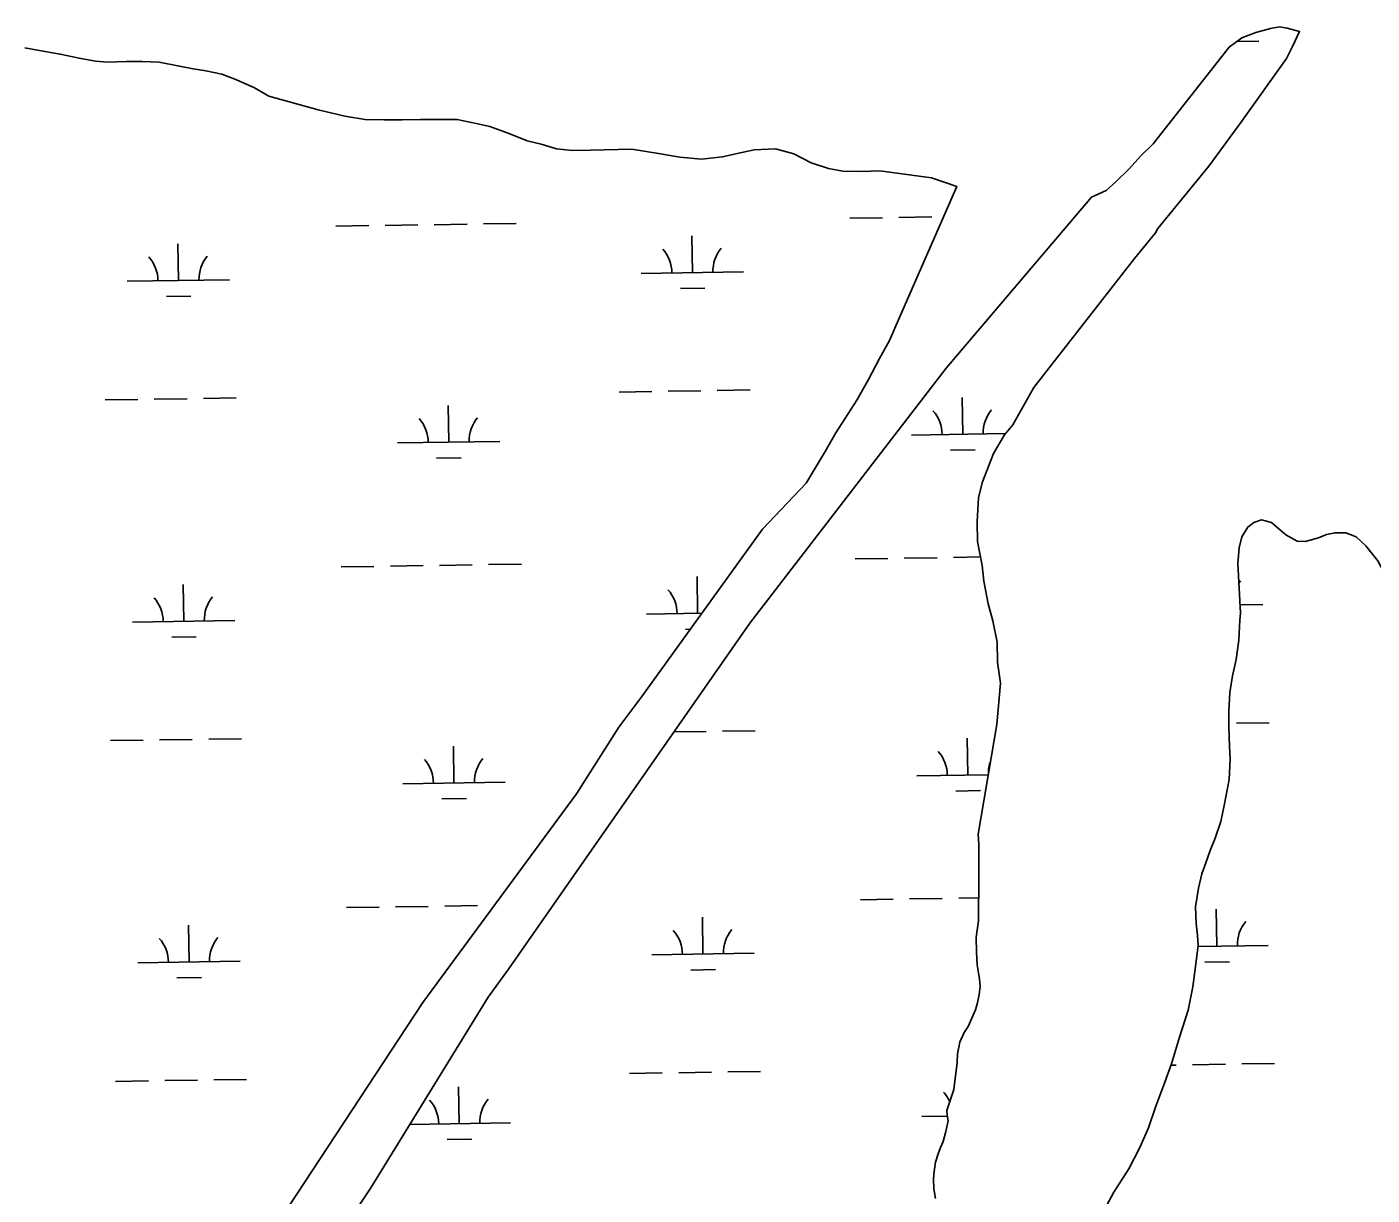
# Model space of a CAD drawing. Extents: x 3823584 to 3861785, y 301729 to 327625.
# Drawn here: x 3839497 to 3840810, y 316835 to 317975 of the extents above; entities that cross this region are included whole.
import ezdxf

# ---------------------------------------------------------------- set-up
doc = ezdxf.new("R2010")
doc.units = 0
doc.layers.add('V-TOPO-SHOR', color=7, linetype='Continuous')
doc.layers.add('V-WETL-SWMP', color=7, linetype='Continuous')

msp = doc.modelspace()

# ---------------------------------------------------------------- linework, layer by layer
at = {"layer": 'V-TOPO-SHOR'}
msp.add_line((3840345.4, 317683.6), (3840404.9, 317819.6), dxfattribs=at)
for points in [[(3839510.7, 316322.6), (3839618.4, 316519.5), (3839832.6, 316842), (3839947.4, 317028), (3839967.3, 317055.5), (3840202.9, 317393.2), (3840394.5, 317642.2), (3840536.5, 317809.3), (3840550.7, 317815.7), (3840560.3, 317824), (3840573.6, 317837), (3840584.2, 317849.3), (3840596.6, 317861.3), (3840670.9, 317955.5), (3840683.4, 317964.6), (3840697, 317970), (3840711.2, 317973.7), (3840720, 317975.4), (3840727.7, 317974.3), (3840739.7, 317970.8)], [(3840727, 317944.5), (3840732.9, 317956.3), (3840739.7, 317970.8)], [(3840404.9, 317819.6), (3840380.2, 317828.1), (3840329.8, 317834.8), (3840312.3, 317834.2), (3840293.7, 317834.6), (3840279.6, 317837.2), (3840262.8, 317842.8), (3840245.9, 317851.4), (3840227.9, 317856.2), (3840207.2, 317855.4), (3840190.5, 317851.7), (3840176.3, 317848.4), (3840155.7, 317846.2), (3840134.6, 317848.1), (3840115.6, 317851.5), (3840087.5, 317856.1), (3840047.3, 317855.2), (3840029.5, 317854.8), (3840013.9, 317856.3), (3839999, 317861), (3839985.3, 317864.2), (3839966.9, 317871.6), (3839949.1, 317878.2), (3839935.6, 317881.1), (3839917, 317885), (3839898.1, 317885), (3839881.3, 317885), (3839863.5, 317884.6), (3839845.8, 317884.5), (3839827.1, 317884.9), (3839807.5, 317888.2), (3839781.3, 317894.5), (3839733.1, 317907.9), (3839719, 317915.8), (3839700.9, 317923.9), (3839687.2, 317929.2), (3839671.6, 317932.5), (3839659.4, 317934.5), (3839646, 317937.1), (3839626, 317940.8), (3839609.2, 317941.5), (3839593.8, 317941.5), (3839575.7, 317941.1), (3839563.8, 317942), (3839547.9, 317944.9), (3839529.5, 317948.8), (3839514.5, 317951.3), (3839494.9, 317955)], [(3840601.2, 317778.5), (3840651.1, 317839.4), (3840682.4, 317881.9), (3840727, 317944.5)], [(3840425.9, 317187.4), (3840444, 317294.3), (3840447.7, 317334.6), (3840444.6, 317355.3), (3840444.4, 317374.7), (3840440, 317395.5), (3840435.6, 317412.1), (3840431.2, 317434.2), (3840429.6, 317449.4), (3840425.2, 317472.9), (3840425, 317492.3), (3840426.1, 317515.9), (3840430, 317531.2), (3840440.8, 317559), (3840451.6, 317577.2), (3840459.8, 317587), (3840480.2, 317623.3), (3840578.4, 317749.2), (3840598.9, 317774.4), (3840601.2, 317778.5)], [(3839752.4, 316823.5), (3839883.4, 317022.9), (3840033.5, 317226.5), (3840074.8, 317291.7), (3840097.5, 317321.7), (3840215.3, 317485), (3840258, 317530), (3840276.4, 317560.7), (3840286.7, 317579.1), (3840295.5, 317592.9), (3840307.4, 317611), (3840318.8, 317631), (3840329.5, 317651.5), (3840339.1, 317669.1), (3840345.4, 317683.6)], [(3840712.4, 317491.7), (3840702.6, 317494.1), (3840694.9, 317491.7), (3840689, 317487), (3840683.4, 317477.6), (3840680.7, 317466.9), (3840679.3, 317451.4), (3840681.9, 317403.1)], [(3841026, 317257), (3841014.6, 317259.4), (3840989.1, 317266.6), (3840967, 317276.5), (3840947.5, 317288), (3840934.7, 317297.4), (3840912.5, 317319.2), (3840886.9, 317345.1), (3840868.7, 317365.5), (3840854.6, 317385.1), (3840847.2, 317396.7), (3840837, 317415), (3840828.8, 317430.5), (3840816.1, 317454), (3840804.4, 317468.6), (3840794.9, 317477.5), (3840784.9, 317481.3), (3840774.3, 317481.5), (3840765.9, 317479.9), (3840758.1, 317476.6), (3840745.1, 317472.9), (3840737.4, 317473.4), (3840726.4, 317479.6), (3840712.4, 317491.7)], [(3840681.9, 317403.1), (3840681.3, 317396.1), (3840680.4, 317376.8), (3840677.6, 317357.7), (3840674.2, 317341.9), (3840671.6, 317325.6), (3840670.5, 317307.1), (3840670.5, 317292.3), (3840671.1, 317273.1), (3840671.9, 317260.6), (3840670.8, 317240.7), (3840665.9, 317215.3), (3840662.8, 317199.5), (3840657.4, 317183.4), (3840652.5, 317171.3), (3840648, 317159.2), (3840644.2, 317148.7), (3840640.9, 317134.6), (3840638, 317116.2), (3840638.7, 317100.1), (3840640, 317088.4), (3840640.5, 317078.7), (3840637.5, 317053.2), (3840635.6, 317038.1), (3840630.9, 317015.3), (3840622.5, 316989.1), (3840614.5, 316963), (3840608.2, 316945.2), (3840599.1, 316920.7), (3840592.3, 316900.7), (3840583.8, 316881.3), (3840573, 316860.4), (3840564.3, 316847), (3840558.2, 316837.9), (3840551.8, 316825.8)], [(3840405.2, 316964.5), (3840405.5, 316972.7), (3840407.9, 316984.1), (3840412.3, 316993.5), (3840415.9, 316999.4), (3840423.1, 317015.9), (3840425.2, 317022.5), (3840426.7, 317030.6), (3840427.7, 317038.6), (3840427.1, 317045.8), (3840426.2, 317051.8), (3840424.9, 317059.8), (3840424.2, 317072.1), (3840424, 317086.3), (3840424.5, 317091.4), (3840426, 317102.7), (3840426, 317112.5), (3840426, 317119.7), (3840426.4, 317128.9), (3840426.6, 317143.1), (3840426.5, 317152.7), (3840426.6, 317164), (3840426.4, 317177.3), (3840425.9, 317187.4)], [(3840384.2, 316831.6), (3840382.5, 316841), (3840382.2, 316850.7), (3840382.7, 316858), (3840384, 316867.1), (3840386.6, 316875.2), (3840388.9, 316881.4), (3840391.5, 316887.1), (3840394.3, 316897.1), (3840396.4, 316907.5), (3840395.7, 316912.9), (3840395.3, 316917.6), (3840402, 316938), (3840405.2, 316964.5)]]:
    msp.add_lwpolyline(points, dxfattribs=at)
at = {"layer": 'V-WETL-SWMP'}
for p, q in [((3840678.4, 317961), (3840699.8, 317961.3)), ((3839942.7, 317783.1), (3839974.7, 317783.6)), ((3840300.5, 317788.6), (3840332.5, 317789.1)), ((3840348.5, 317789.3), (3840380.5, 317789.8)), ((3839798.7, 317780.9), (3839830.7, 317781.4)), ((3839846.7, 317781.6), (3839878.7, 317782.1)), ((3839894.7, 317782.3), (3839926.7, 317782.8)), ((3840146.8, 317735.5), (3840146.2, 317771.5)), ((3839644.9, 317727.7), (3839644.3, 317763.7)), ((3840096.8, 317734.7), (3840196.7, 317736.3)), ((3839594.9, 317727), (3839694.9, 317728.5)), ((3840135, 317719.9), (3840159, 317720.2)), ((3839633.1, 317712.1), (3839657.1, 317712.5)), ((3839669.3, 317612.7), (3839701.3, 317613.2)), ((3840075.1, 317618.9), (3840107.1, 317619.4)), ((3840123.1, 317619.7), (3840155.1, 317620.2)), ((3840171.1, 317620.4), (3840203.1, 317620.9)), ((3840410.7, 317577.7), (3840410.1, 317613.7)), ((3839573.3, 317611.2), (3839605.3, 317611.7)), ((3839621.3, 317611.9), (3839653.3, 317612.4)), ((3839908.8, 317569.9), (3839908.2, 317605.9)), ((3840360.7, 317576.9), (3840452.6, 317578.3)), ((3839858.8, 317569.2), (3839958.8, 317570.7)), ((3840398.9, 317562.1), (3840422.9, 317562.4)), ((3839897, 317554.3), (3839921, 317554.7)), ((3840305.7, 317456), (3840337.7, 317456.5)), ((3840353.7, 317456.7), (3840385.7, 317457.2)), ((3840401.7, 317457.4), (3840428, 317457.9)), ((3840807.5, 317463.7), (3840808.3, 317463.7)), ((3839803.8, 317448.2), (3839835.8, 317448.7)), ((3839851.8, 317449), (3839883.8, 317449.5)), ((3839899.8, 317449.7), (3839931.8, 317450.2)), ((3839947.8, 317450.5), (3839979.8, 317450.9)), ((3839650, 317395.1), (3839649.5, 317431.1)), ((3840151.9, 317402.9), (3840151.3, 317438.8)), ((3840101.9, 317402.1), (3840156.1, 317402.9)), ((3840681.5, 317411), (3840703.7, 317411.4)), ((3839600, 317394.3), (3839700, 317395.9)), ((3839638.3, 317379.5), (3839662.3, 317379.9)), ((3840140.1, 317387.2), (3840144.8, 317387.3)), ((3840128.9, 317287.1), (3840160.3, 317287.5)), ((3840176.2, 317287.8), (3840208.2, 317288.3)), ((3840678.1, 317295.5), (3840710.1, 317296)), ((3839578.4, 317278.6), (3839610.4, 317279.1)), ((3839626.4, 317279.3), (3839658.4, 317279.8)), ((3839674.4, 317280), (3839706.4, 317280.5)), ((3839913.9, 317237.3), (3839913.4, 317273.3)), ((3840415.8, 317245), (3840415.2, 317281)), ((3840365.8, 317244.3), (3840435.7, 317245.3)), ((3839863.9, 317236.5), (3839963.9, 317238.1)), ((3839902.2, 317221.7), (3839926.2, 317222.1)), ((3840404, 317229.4), (3840428, 317229.8)), ((3839809, 317115.6), (3839840.9, 317116.1)), ((3839856.9, 317116.3), (3839888.9, 317116.8)), ((3839904.9, 317117.1), (3839936.9, 317117.6)), ((3839952.9, 317117.8), (3839953.4, 317117.8)), ((3840310.8, 317123.3), (3840342.8, 317123.8)), ((3840358.8, 317124.1), (3840390.8, 317124.6)), ((3840406.8, 317124.8), (3840426.2, 317125.1)), ((3840658.9, 317078), (3840658.3, 317113.9)), ((3840157, 317070.2), (3840156.5, 317106.2)), ((3839655.2, 317062.5), (3839654.6, 317098.5)), ((3840640.4, 317077.7), (3840708.9, 317078.7)), ((3839605.2, 317061.7), (3839705.2, 317063.2)), ((3840107, 317069.4), (3840207, 317071)), ((3840647.1, 317062.3), (3840671.1, 317062.7)), ((3840145.2, 317054.6), (3840169.2, 317055)), ((3839643.4, 317046.9), (3839667.4, 317047.2)), ((3840614.1, 316961.8), (3840619.2, 316961.9)), ((3840635.2, 316962.1), (3840667.2, 316962.6)), ((3840683.2, 316962.9), (3840715.2, 316963.4)), ((3839583.5, 316945.9), (3839615.5, 316946.4)), ((3839631.5, 316946.7), (3839663.5, 316947.2)), ((3839679.5, 316947.4), (3839711.5, 316947.9)), ((3840085.4, 316953.7), (3840117.4, 316954.2)), ((3840133.4, 316954.4), (3840165.4, 316954.9)), ((3840181.4, 316955.1), (3840213.4, 316955.6)), ((3839919.1, 316904.7), (3839918.5, 316940.7)), ((3839870.8, 316903.9), (3839969.1, 316905.4)), ((3840370.9, 316911.6), (3840395.8, 316912)), ((3839907.3, 316889.1), (3839931.3, 316889.4))]:
    msp.add_line(p, q, dxfattribs=at)
for points in [[(3839618.4, 316519.5), (3839832.6, 316842), (3839947.4, 317028), (3839967.3, 317055.5), (3840202.9, 317393.2), (3840394.5, 317642.2), (3840536.5, 317809.3), (3840550.7, 317815.7), (3840560.3, 317824), (3840573.6, 317837), (3840584.2, 317849.3), (3840596.6, 317861.3), (3840670.9, 317955.5), (3840683.4, 317964.6), (3840697, 317970), (3840711.2, 317973.7), (3840720, 317975.4), (3840727.7, 317974.3), (3840739.7, 317970.8), (3840732.9, 317956.3), (3840727, 317944.5), (3840682.4, 317881.9), (3840651.1, 317839.4), (3840601.2, 317778.5), (3840598.9, 317774.4), (3840578.4, 317749.2), (3840480.2, 317623.3), (3840459.8, 317587), (3840451.6, 317577.2), (3840440.8, 317559), (3840430, 317531.2), (3840426.1, 317515.9), (3840425, 317492.3), (3840425.2, 317472.9), (3840429.6, 317449.4), (3840431.2, 317434.2), (3840435.6, 317412.1), (3840440, 317395.5), (3840444.4, 317374.7), (3840444.6, 317355.3), (3840447.7, 317334.6), (3840444, 317294.3), (3840425.9, 317187.4), (3840426.4, 317177.3), (3840426.6, 317164), (3840426.5, 317152.7), (3840426.6, 317143.1), (3840426.4, 317128.9), (3840426, 317119.7), (3840426, 317112.5), (3840426, 317102.7), (3840424.5, 317091.4), (3840424, 317086.3), (3840424.2, 317072.1), (3840424.9, 317059.8), (3840426.2, 317051.8), (3840427.1, 317045.8), (3840427.7, 317038.6), (3840426.7, 317030.6), (3840425.2, 317022.5), (3840423.1, 317015.9), (3840415.9, 316999.4), (3840412.3, 316993.5), (3840407.9, 316984.1), (3840405.5, 316972.7), (3840405.2, 316964.5), (3840402, 316938), (3840395.3, 316917.6), (3840395.7, 316912.9), (3840396.4, 316907.5), (3840394.3, 316897.1), (3840391.5, 316887.1), (3840388.9, 316881.4), (3840386.6, 316875.2), (3840384, 316867.1), (3840382.7, 316858), (3840382.2, 316850.7), (3840382.5, 316841), (3840384.2, 316831.6)], [(3839494.9, 317955), (3839514.5, 317951.3), (3839529.5, 317948.8), (3839547.9, 317944.9), (3839563.8, 317942), (3839575.7, 317941.1), (3839593.8, 317941.5), (3839609.2, 317941.5), (3839626, 317940.8), (3839646, 317937.1), (3839659.4, 317934.5), (3839671.6, 317932.5), (3839687.2, 317929.2), (3839700.9, 317923.9), (3839719, 317915.8), (3839733.1, 317907.9), (3839781.3, 317894.5), (3839807.5, 317888.2), (3839827.1, 317884.9), (3839845.8, 317884.5), (3839863.5, 317884.6), (3839881.3, 317885), (3839898.1, 317885), (3839917, 317885), (3839935.6, 317881.1), (3839949.1, 317878.2), (3839966.9, 317871.6), (3839985.3, 317864.2), (3839999, 317861), (3840013.9, 317856.3), (3840029.5, 317854.8), (3840047.3, 317855.2), (3840087.5, 317856.1), (3840115.6, 317851.5), (3840134.6, 317848.1), (3840155.7, 317846.2), (3840176.3, 317848.4), (3840190.5, 317851.7), (3840207.2, 317855.4), (3840227.9, 317856.2), (3840245.9, 317851.4), (3840262.8, 317842.8), (3840279.6, 317837.2), (3840293.7, 317834.6), (3840312.3, 317834.2), (3840329.8, 317834.9), (3840380.2, 317828.1), (3840404.9, 317819.6), (3840345.4, 317683.6), (3840339.1, 317669.1), (3840329.5, 317651.5), (3840318.8, 317631), (3840307.4, 317611), (3840295.5, 317592.9), (3840286.7, 317579.1), (3840276.4, 317560.7), (3840258, 317530), (3840215.3, 317485), (3840097.5, 317321.7), (3840074.8, 317291.7), (3840033.5, 317226.5), (3839883.4, 317022.9), (3839752.4, 316823.5)], [(3840551.8, 316825.8), (3840558.2, 316837.9), (3840564.3, 316847), (3840573, 316860.4), (3840583.8, 316881.3), (3840592.3, 316900.7), (3840599.1, 316920.7), (3840608.2, 316945.2), (3840614.5, 316963), (3840622.5, 316989.1), (3840630.9, 317015.3), (3840635.6, 317038.1), (3840637.5, 317053.2), (3840640.5, 317078.7), (3840640, 317088.4), (3840638.7, 317100.1), (3840638, 317116.2), (3840640.9, 317134.6), (3840644.2, 317148.7), (3840648, 317159.2), (3840652.5, 317171.3), (3840657.4, 317183.4), (3840662.8, 317199.5), (3840665.9, 317215.3), (3840670.8, 317240.7), (3840671.9, 317260.6), (3840671.1, 317273.1), (3840670.5, 317292.3), (3840670.5, 317307.1), (3840671.6, 317325.6), (3840674.2, 317341.9), (3840677.6, 317357.7), (3840680.4, 317376.8), (3840681.3, 317396.1), (3840681.9, 317403.1), (3840679.3, 317451.4), (3840680.7, 317466.9), (3840683.4, 317477.6), (3840689, 317487), (3840694.9, 317491.7), (3840702.6, 317494.1), (3840712.4, 317491.7), (3840726.4, 317479.6), (3840737.4, 317473.4), (3840745.1, 317472.9), (3840758.1, 317476.6), (3840765.9, 317479.9), (3840774.3, 317481.5), (3840784.9, 317481.3), (3840794.9, 317477.5), (3840804.4, 317468.6), (3840816.1, 317454)]]:
    msp.add_lwpolyline(points, dxfattribs=at)
for centre, start, end in [((3840091.5, 317735.1), 0.1115, 41.6552), ((3840202, 317736.8), 140.1115, 181.6552), ((3839589.7, 317727.4), 0.1115, 41.6552), ((3839700.1, 317729.1), 140.1115, 181.6552), ((3840355.4, 317577.3), 0.1115, 41.6552), ((3840465.9, 317579), 140.1115, 181.6552), ((3839853.6, 317569.6), 0.1115, 41.6552), ((3839964, 317571.3), 140.1115, 181.6552), ((3840709, 317411.9), 140.1115, 144.3056), ((3839594.8, 317394.7), 0.1115, 41.6552), ((3839705.3, 317396.4), 140.1115, 181.6552), ((3840096.6, 317402.5), 0.1115, 41.6552), ((3839858.7, 317236.9), 0.1115, 41.6552), ((3839969.2, 317238.6), 140.1115, 181.6552), ((3840360.5, 317244.7), 0.1115, 41.6552), ((3840471, 317246.4), 159.6475, 181.1432), ((3840714.1, 317079.3), 140.1115, 181.6552), ((3840101.8, 317069.8), 0.1115, 41.6552), ((3840212.2, 317071.5), 140.1115, 181.6552), ((3839599.9, 317062.1), 0.1115, 41.6552), ((3839710.4, 317063.8), 140.1115, 181.6552), ((3840365.7, 316912), 23.2858, 41.6552), ((3839863.8, 316904.3), 0.1115, 41.6552), ((3839974.3, 316906), 140.1115, 181.6552)]:
    msp.add_arc(centre, 35.2, start, end, dxfattribs=at)

doc.saveas('drawing.dxf')
